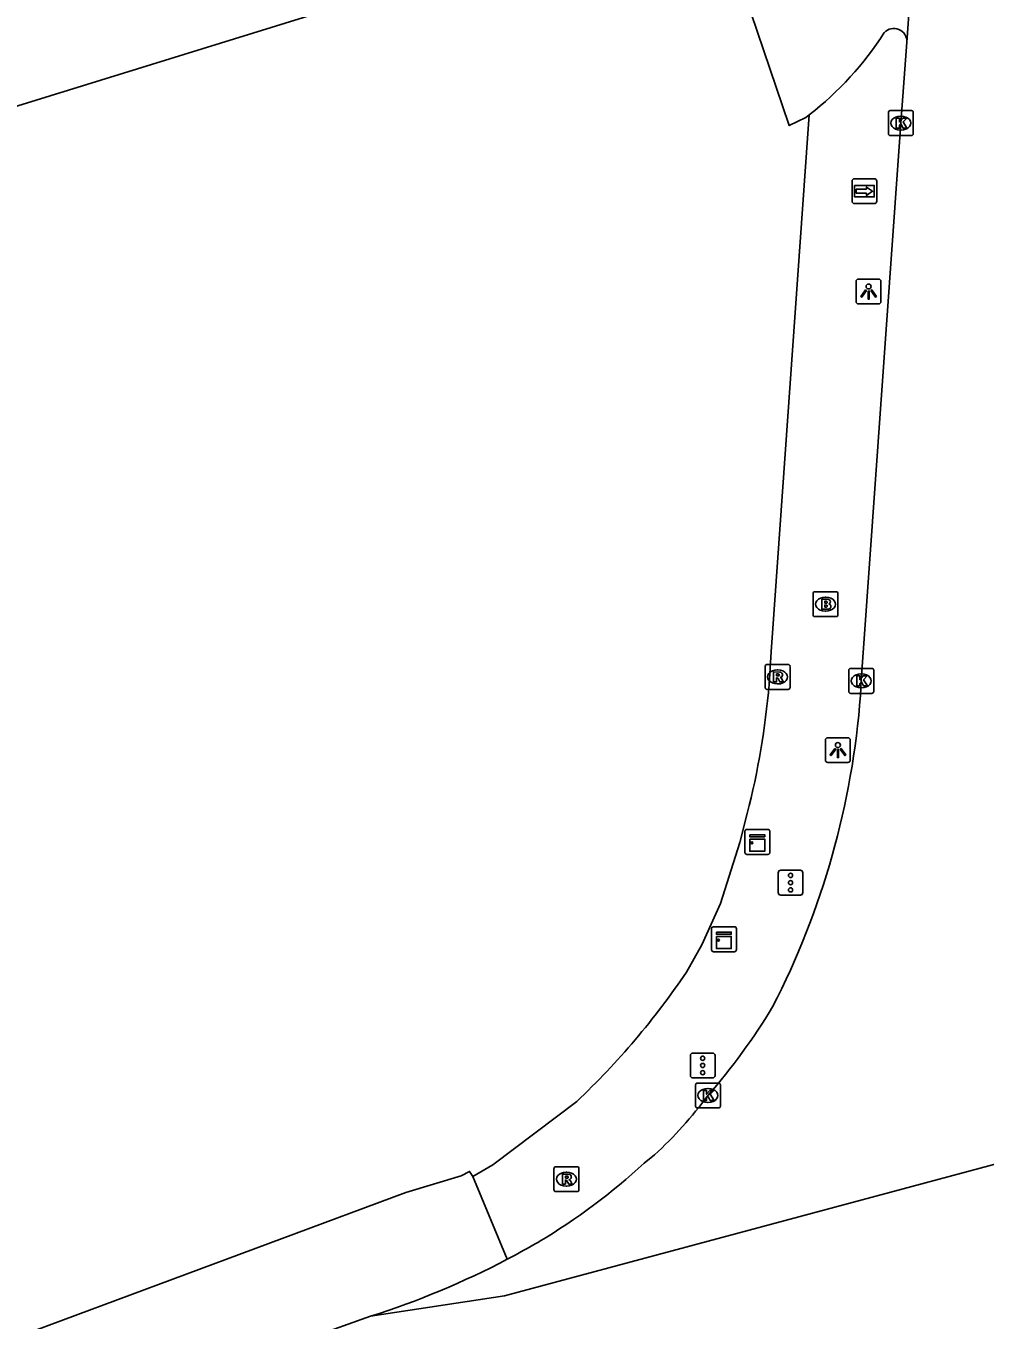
# Model space of a CAD drawing. Extents: x 160806 to 161707, y 383697 to 384148.
# Drawn here: x 161164.6 to 161203.1, y 383921.8 to 383973.8 of the extents above; entities that cross this region are included whole.
import ezdxf

# ---------------------------------------------------------------- set-up
doc = ezdxf.new("R2010")
doc.units = 0
for name, color, linetype in [('IMGEO_Brandkraan', 7, 'Continuous'), ('IMGEO_Kast', 7, 'Continuous'), ('IMGEO_Kolk', 7, 'Continuous'), ('IMGEO_Lichtpunt', 7, 'Continuous'), ('IMGEO_OVBaan_open', 7, 'Continuous'), ('IMGEO_Pand', 7, 'Continuous'), ('IMGEO_Rijbaan_lokaal_gesloten', 7, 'Continuous'), ('IMGEO_Rioolput', 7, 'Continuous'), ('IMGEO_Verkeersregelinstallatiepaal', 7, 'Continuous'), ('IMGEO_Voetpad_open', 7, 'Continuous'), ('IMGEO_Wegwijzer', 7, 'Continuous')]:
    doc.layers.add(name, color=color, linetype=linetype)

msp = doc.modelspace()

# ---------------------------------------------------------------- linework, layer by layer
at = {"layer": 'IMGEO_Brandkraan'}
for p, q in [((161196.168, 383950.113), (161196.168, 383950.965)), ((161196.243, 383951.039), (161197.095, 383951.039)), ((161196.656, 383950.819), (161196.681, 383950.819)), ((161197.169, 383950.965), (161197.169, 383950.113)), ((161196.679, 383950.259), (161196.654, 383950.259)), ((161197.095, 383950.039), (161196.243, 383950.039))]:
    msp.add_line(p, q, dxfattribs=at)
for points in [[(161196.168, 383950.113), (161196.168, 383950.965)], [(161196.243, 383951.039), (161197.095, 383951.039)], [(161197.169, 383950.965), (161197.169, 383950.113)], [(161196.516, 383950.739), (161196.516, 383950.339), (161196.729, 383950.339)], [(161196.747, 383950.739), (161196.516, 383950.739)], [(161196.695, 383950.658), (161196.641, 383950.658), (161196.641, 383950.582)], [(161196.641, 383950.582), (161196.694, 383950.582)], [(161196.703, 383950.506), (161196.641, 383950.506), (161196.641, 383950.425)], [(161196.641, 383950.425), (161196.703, 383950.425)], [(161197.095, 383950.039), (161196.243, 383950.039)]]:
    msp.add_lwpolyline(points, dxfattribs=at)
for centre, radius, start, end in [((161196.245, 383950.963), 0.0765, 91.552, 178.448), ((161196.245, 383950.963), 0.0765, 91.552, 178.448), ((161197.093, 383950.963), 0.0765, 1.552, 88.448), ((161197.093, 383950.963), 0.0765, 1.552, 88.448), ((161196.696, 383950.62), 0.0379, 267.8285, 90.9355), ((161196.704, 383950.465), 0.0404, 269.8759, 90.5077), ((161196.735, 383950.59), 0.251, 268.6676, 293.5347), ((161196.751, 383950.594), 0.145, 59.4692, 91.5367), ((161196.776, 383950.641), 0.0922, 285.5137, 58.1501), ((161196.781, 383950.449), 0.105, 301.3115, 78.989), ((161196.245, 383950.115), 0.0765, 181.552, 268.448), ((161196.245, 383950.115), 0.0765, 181.552, 268.448), ((161197.093, 383950.115), 0.0765, 271.552, 358.448), ((161197.093, 383950.115), 0.0765, 271.552, 358.448)]:
    msp.add_arc(centre, radius, start, end, dxfattribs=at)
for centre, major_axis, ratio, start_param, end_param in [((161196.655, 383950.539), (-0.387, 0.002), 0.722429, 4.712389, 7.853982), ((161196.68, 383950.539), (-0.39, 0.002), 0.717154, 1.570796, 4.712389)]:
    msp.add_ellipse(centre, major_axis=major_axis, ratio=ratio, start_param=start_param, end_param=end_param, dxfattribs=at)
at = {"layer": 'IMGEO_Kast'}
for p, q in [((161193.506, 383941.49), (161194.347, 383941.49)), ((161194.347, 383941.49), (161193.506, 383941.49)), ((161193.431, 383940.565), (161193.431, 383941.406)), ((161193.431, 383941.406), (161193.431, 383940.565)), ((161194.431, 383941.415), (161194.431, 383940.574)), ((161194.431, 383940.574), (161194.431, 383941.415)), ((161194.356, 383940.49), (161193.515, 383940.49)), ((161193.515, 383940.49), (161194.356, 383940.49)), ((161192.09, 383936.653), (161192.09, 383937.494)), ((161192.09, 383937.494), (161192.09, 383936.653)), ((161192.165, 383937.578), (161193.006, 383937.578)), ((161193.006, 383937.578), (161192.165, 383937.578)), ((161193.09, 383937.503), (161193.09, 383936.662)), ((161193.09, 383936.662), (161193.09, 383937.503)), ((161193.015, 383936.578), (161192.174, 383936.578)), ((161192.174, 383936.578), (161193.015, 383936.578))]:
    msp.add_line(p, q, dxfattribs=at)
for points in [[(161193.626, 383941.28), (161194.226, 383941.28), (161194.226, 383941.195), (161193.626, 383941.195), (161193.626, 383941.28)], [(161193.626, 383941.105), (161194.226, 383941.105), (161194.226, 383940.616), (161193.626, 383940.616), (161193.626, 383941.105)], [(161192.285, 383937.368), (161192.885, 383937.368), (161192.885, 383937.283), (161192.285, 383937.283), (161192.285, 383937.368)], [(161192.285, 383937.193), (161192.885, 383937.193), (161192.885, 383936.704), (161192.285, 383936.704), (161192.285, 383937.193)]]:
    msp.add_lwpolyline(points, dxfattribs=at)
for centre in [(161193.71, 383940.954), (161192.369, 383937.042)]:
    msp.add_circle(centre, 0.0377, dxfattribs=at)
for centre, start, end in [((161193.509, 383941.412), 92.4484, 184.2845), ((161193.509, 383941.412), 92.4484, 184.2845), ((161194.353, 383941.412), 2.4484, 94.2845), ((161194.353, 383941.412), 2.4484, 94.2845), ((161193.509, 383940.568), 182.4484, 274.2845), ((161193.509, 383940.568), 182.4484, 274.2845), ((161194.353, 383940.568), 272.4484, 4.2845), ((161194.353, 383940.568), 272.4484, 4.2845), ((161192.168, 383937.5), 92.4484, 184.2845), ((161192.168, 383937.5), 92.4484, 184.2845), ((161193.012, 383937.5), 2.4484, 94.2845), ((161193.012, 383937.5), 2.4484, 94.2845), ((161192.168, 383936.656), 182.4484, 274.2845), ((161192.168, 383936.656), 182.4484, 274.2845), ((161193.012, 383936.656), 272.4484, 4.2845), ((161193.012, 383936.656), 272.4484, 4.2845)]:
    msp.add_arc(centre, 0.0779, start, end, dxfattribs=at)
at = {"layer": 'IMGEO_Kolk'}
for p, q in [((161199.191, 383969.442), (161199.191, 383970.294)), ((161199.266, 383970.368), (161200.118, 383970.368)), ((161199.679, 383970.148), (161199.704, 383970.148)), ((161200.192, 383970.294), (161200.192, 383969.442)), ((161199.702, 383969.588), (161199.677, 383969.588)), ((161200.118, 383969.368), (161199.266, 383969.368)), ((161197.604, 383947.032), (161197.604, 383947.884)), ((161197.679, 383947.958), (161198.531, 383947.958)), ((161198.092, 383947.738), (161198.117, 383947.738)), ((161198.605, 383947.884), (161198.605, 383947.032)), ((161198.115, 383947.178), (161198.09, 383947.178)), ((161198.531, 383946.958), (161197.679, 383946.958)), ((161191.448, 383930.377), (161191.448, 383931.229)), ((161191.523, 383931.303), (161192.375, 383931.303)), ((161191.936, 383931.083), (161191.961, 383931.083)), ((161192.449, 383931.229), (161192.449, 383930.377)), ((161191.959, 383930.523), (161191.934, 383930.523)), ((161192.375, 383930.303), (161191.523, 383930.303))]:
    msp.add_line(p, q, dxfattribs=at)
for points in [[(161199.191, 383969.442), (161199.191, 383970.294)], [(161199.266, 383970.368), (161200.118, 383970.368)], [(161199.512, 383970.068), (161199.635, 383970.068), (161199.635, 383969.917), (161199.765, 383970.068), (161199.929, 383970.068), (161199.783, 383969.917), (161199.936, 383969.668), (161199.784, 383969.668), (161199.699, 383969.832), (161199.635, 383969.765), (161199.635, 383969.668), (161199.512, 383969.668), (161199.512, 383970.068)], [(161200.192, 383970.294), (161200.192, 383969.442)], [(161200.118, 383969.368), (161199.266, 383969.368)], [(161197.604, 383947.032), (161197.604, 383947.884)], [(161197.679, 383947.958), (161198.531, 383947.958)], [(161197.925, 383947.658), (161198.048, 383947.658), (161198.048, 383947.507), (161198.178, 383947.658), (161198.342, 383947.658), (161198.196, 383947.507), (161198.349, 383947.258), (161198.197, 383947.258), (161198.112, 383947.422), (161198.048, 383947.355), (161198.048, 383947.258), (161197.925, 383947.258), (161197.925, 383947.658)], [(161198.605, 383947.884), (161198.605, 383947.032)], [(161198.531, 383946.958), (161197.679, 383946.958)], [(161191.448, 383930.377), (161191.448, 383931.229)], [(161191.523, 383931.303), (161192.375, 383931.303)], [(161192.449, 383931.229), (161192.449, 383930.377)], [(161191.769, 383931.003), (161191.892, 383931.003), (161191.892, 383930.852), (161192.022, 383931.003), (161192.186, 383931.003), (161192.04, 383930.852), (161192.193, 383930.603), (161192.041, 383930.603), (161191.956, 383930.767), (161191.892, 383930.7), (161191.892, 383930.603), (161191.769, 383930.603), (161191.769, 383931.003)], [(161192.375, 383930.303), (161191.523, 383930.303)]]:
    msp.add_lwpolyline(points, dxfattribs=at)
for centre, start, end in [((161199.268, 383970.292), 91.552, 178.448), ((161199.268, 383970.292), 91.552, 178.448), ((161200.116, 383970.292), 1.552, 88.448), ((161200.116, 383970.292), 1.552, 88.448), ((161199.268, 383969.444), 181.552, 268.448), ((161199.268, 383969.444), 181.552, 268.448), ((161200.116, 383969.444), 271.552, 358.448), ((161200.116, 383969.444), 271.552, 358.448), ((161197.681, 383947.882), 91.552, 178.448), ((161197.681, 383947.882), 91.552, 178.448), ((161198.529, 383947.882), 1.552, 88.448), ((161198.529, 383947.882), 1.552, 88.448), ((161197.681, 383947.034), 181.552, 268.448), ((161197.681, 383947.034), 181.552, 268.448), ((161198.529, 383947.034), 271.552, 358.448), ((161198.529, 383947.034), 271.552, 358.448), ((161191.525, 383931.227), 91.552, 178.448), ((161191.525, 383931.227), 91.552, 178.448), ((161192.373, 383931.227), 1.552, 88.448), ((161192.373, 383931.227), 1.552, 88.448), ((161191.525, 383930.379), 181.552, 268.448), ((161191.525, 383930.379), 181.552, 268.448), ((161192.373, 383930.379), 271.552, 358.448), ((161192.373, 383930.379), 271.552, 358.448)]:
    msp.add_arc(centre, 0.0765, start, end, dxfattribs=at)
for centre, major_axis, ratio, start_param, end_param in [((161199.678, 383969.868), (-0.387, 0.002), 0.722429, 4.712389, 7.853982), ((161199.703, 383969.868), (-0.39, 0.002), 0.717154, 1.570796, 4.712389), ((161198.091, 383947.458), (-0.387, 0.002), 0.722429, 4.712389, 7.853982), ((161198.116, 383947.458), (-0.39, 0.002), 0.717154, 1.570796, 4.712389), ((161191.935, 383930.803), (-0.387, 0.002), 0.722429, 4.712389, 7.853982), ((161191.96, 383930.803), (-0.39, 0.002), 0.717154, 1.570796, 4.712389)]:
    msp.add_ellipse(centre, major_axis=major_axis, ratio=ratio, start_param=start_param, end_param=end_param, dxfattribs=at)
at = {"layer": 'IMGEO_Lichtpunt'}
for p, q in [((161197.899, 383963.505), (161197.899, 383962.698)), ((161197.899, 383963.505), (161197.899, 383962.698)), ((161198.801, 383963.6), (161197.993, 383963.6)), ((161198.801, 383963.6), (161197.993, 383963.6)), ((161198.895, 383962.698), (161198.895, 383963.505)), ((161198.895, 383962.698), (161198.895, 383963.505)), ((161197.993, 383962.604), (161198.801, 383962.604)), ((161197.993, 383962.604), (161198.801, 383962.604)), ((161196.667, 383945.082), (161196.667, 383944.275)), ((161196.667, 383945.082), (161196.667, 383944.275)), ((161197.569, 383945.177), (161196.761, 383945.177)), ((161197.569, 383945.177), (161196.761, 383945.177)), ((161197.663, 383944.275), (161197.663, 383945.082)), ((161197.663, 383944.275), (161197.663, 383945.082)), ((161196.761, 383944.181), (161197.569, 383944.181)), ((161196.761, 383944.181), (161197.569, 383944.181))]:
    msp.add_line(p, q, dxfattribs=at)
for points in [[(161198.273, 383963.169), (161198.312, 383963.141), (161198.124, 383962.879), (161198.086, 383962.906), (161198.273, 383963.169)], [(161198.375, 383963.121), (161198.422, 383963.121), (161198.422, 383962.799), (161198.375, 383962.799), (161198.375, 383963.121)], [(161198.485, 383963.141), (161198.523, 383963.168), (161198.71, 383962.906), (161198.671, 383962.878), (161198.485, 383963.141)], [(161197.041, 383944.746), (161197.08, 383944.718), (161196.892, 383944.456), (161196.854, 383944.483), (161197.041, 383944.746)], [(161197.143, 383944.698), (161197.19, 383944.698), (161197.19, 383944.376), (161197.143, 383944.376), (161197.143, 383944.698)], [(161197.253, 383944.718), (161197.291, 383944.745), (161197.478, 383944.483), (161197.439, 383944.455), (161197.253, 383944.718)]]:
    msp.add_lwpolyline(points, dxfattribs=at)
for centre in [(161198.398, 383963.303), (161197.166, 383944.88)]:
    msp.add_circle(centre, 0.0994, dxfattribs=at)
for centre, start, end in [((161197.993, 383963.505), 90, 180), ((161197.993, 383963.505), 90, 180), ((161198.801, 383963.505), 0, 90), ((161198.801, 383963.505), 0, 90), ((161197.993, 383962.698), 180, 270), ((161197.993, 383962.698), 180, 270), ((161198.801, 383962.698), 270, 0), ((161198.801, 383962.698), 270, 360), ((161196.761, 383945.082), 90, 180), ((161196.761, 383945.082), 90, 180), ((161197.569, 383945.082), 0, 90), ((161197.569, 383945.082), 0, 90), ((161196.761, 383944.275), 180, 270), ((161196.761, 383944.275), 180, 270), ((161197.569, 383944.275), 270, 0), ((161197.569, 383944.275), 270, 360)]:
    msp.add_arc(centre, 0.0946, start, end, dxfattribs=at)
at = {"layer": 'IMGEO_OVBaan_open'}
for points in [[(161202.379, 384007.323), (161199.928, 383973.116)], [(161196.014, 383970.198), (161195.884, 383970.09), (161195.209, 383969.766), (161193.671, 383974.315)]]:
    msp.add_lwpolyline(points, dxfattribs=at)
for centre, radius, start, end in [((161199.411, 383973.152), 0.518, 355.9824, 137.8509), ((161187.785, 383980.733), 13.368, 307.9958, 327.2448)]:
    msp.add_arc(centre, radius, start, end, dxfattribs=at)
at = {"layer": 'IMGEO_Pand'}
msp.add_lwpolyline([(161115.101, 383975.756), (161174.941, 383994.27), (161177.371, 383986.415), (161171.512, 383984.603), (161172.182, 383982.438), (161174.353, 383983.11), (161177.012, 383974.513), (161143.485, 383964.14), (161143.98, 383962.542), (161149.045, 383964.109), (161151.693, 383955.552), (161154.338, 383947.003), (161157.491, 383936.811), (161157.865, 383935.602), (161130.022, 383926.988)], dxfattribs=at)
at = {"layer": 'IMGEO_Rijbaan_lokaal_gesloten'}
for points in [[(161199.928, 383973.116), (161199.692, 383969.868), (161198.105, 383947.458), (161198.073, 383946.88)], [(161178.402, 383921.933), (161183.781, 383922.753), (161204.32, 383928.275)], [(161189.8, 383928.412), (161189.386, 383928.085)], [(161178.402, 383921.933), (161174.244, 383920.447)]]:
    msp.add_lwpolyline(points, dxfattribs=at)
for centre, radius, start, end in [((161165.382, 383949.341), 32.783, 332.8184, 355.6951), ((161172.837, 383947.459), 25.351, 318.9281, 328.9024), ((161177.982, 383941.195), 17.409, 312.7534, 323.349), ((161172.149, 383946.739), 25.398, 300.8297, 312.7405), ((161168.06, 383954.359), 34.04, 297.7082, 300.1645), ((161168.094, 383954.344), 34.011, 287.6432, 297.6707)]:
    msp.add_arc(centre, radius, start, end, dxfattribs=at)
at = {"layer": 'IMGEO_Rioolput'}
for p, q in [((161194.244, 383947.191), (161194.244, 383948.043)), ((161194.319, 383948.117), (161195.171, 383948.117)), ((161194.732, 383947.897), (161194.757, 383947.897)), ((161195.245, 383948.043), (161195.245, 383947.191)), ((161194.755, 383947.337), (161194.73, 383947.337)), ((161195.171, 383947.117), (161194.319, 383947.117)), ((161185.841, 383927.942), (161186.693, 383927.942)), ((161185.766, 383927.016), (161185.766, 383927.868)), ((161186.254, 383927.722), (161186.279, 383927.722)), ((161186.767, 383927.868), (161186.767, 383927.016)), ((161186.693, 383926.942), (161185.841, 383926.942)), ((161186.277, 383927.162), (161186.252, 383927.162))]:
    msp.add_line(p, q, dxfattribs=at)
for points in [[(161194.244, 383947.191), (161194.244, 383948.043)], [(161194.319, 383948.117), (161195.171, 383948.117)], [(161194.833, 383947.815), (161194.581, 383947.817), (161194.581, 383947.417)], [(161194.759, 383947.736), (161194.705, 383947.736), (161194.705, 383947.655)], [(161195.245, 383948.043), (161195.245, 383947.191)], [(161194.581, 383947.417), (161194.705, 383947.417), (161194.705, 383947.579), (161194.716, 383947.579)], [(161194.705, 383947.655), (161194.757, 383947.655)], [(161194.763, 383947.55), (161194.834, 383947.417), (161194.974, 383947.417), (161194.909, 383947.543)], [(161195.171, 383947.117), (161194.319, 383947.117)], [(161185.841, 383927.942), (161186.693, 383927.942)], [(161185.766, 383927.016), (161185.766, 383927.868)], [(161186.355, 383927.64), (161186.103, 383927.642), (161186.103, 383927.242)], [(161186.103, 383927.242), (161186.227, 383927.242), (161186.227, 383927.404), (161186.238, 383927.404)], [(161186.281, 383927.561), (161186.227, 383927.561), (161186.227, 383927.48)], [(161186.227, 383927.48), (161186.279, 383927.48)], [(161186.767, 383927.868), (161186.767, 383927.016)], [(161186.693, 383926.942), (161185.841, 383926.942)], [(161186.285, 383927.375), (161186.356, 383927.242), (161186.496, 383927.242), (161186.431, 383927.368)]]:
    msp.add_lwpolyline(points, dxfattribs=at)
for centre, radius, start, end in [((161194.321, 383948.041), 0.0765, 91.552, 178.448), ((161194.321, 383948.041), 0.0765, 91.552, 178.448), ((161194.741, 383947.844), 0.19, 274.7715, 282.9687), ((161194.765, 383947.64), 0.0964, 77.0061, 93.1865), ((161194.779, 383947.697), 0.0378, 276.6634, 79.6772), ((161194.832, 383947.705), 0.109, 350.3612, 89.416), ((161194.83, 383947.705), 0.112, 277.5842, 350.9817), ((161195.169, 383948.041), 0.0765, 1.552, 88.448), ((161195.169, 383948.041), 0.0765, 1.552, 88.448), ((161194.321, 383947.193), 0.0765, 181.552, 268.448), ((161194.321, 383947.193), 0.0765, 181.552, 268.448), ((161194.715, 383947.526), 0.0533, 26.0293, 88.6989), ((161194.814, 383947.49), 0.108, 29.5134, 73.7905), ((161195.169, 383947.193), 0.0765, 271.552, 358.448), ((161195.169, 383947.193), 0.0765, 271.552, 358.448), ((161185.843, 383927.866), 0.0765, 91.552, 178.448), ((161185.843, 383927.866), 0.0765, 91.552, 178.448), ((161186.691, 383927.866), 0.0765, 1.552, 88.448), ((161186.691, 383927.866), 0.0765, 1.552, 88.448), ((161186.237, 383927.351), 0.0533, 26.0293, 88.6989), ((161186.263, 383927.669), 0.19, 274.7715, 282.9687), ((161186.287, 383927.465), 0.0964, 77.0061, 93.1865), ((161186.301, 383927.522), 0.0378, 276.6634, 79.6772), ((161186.354, 383927.53), 0.109, 350.3612, 89.416), ((161186.352, 383927.53), 0.112, 277.5842, 350.9817), ((161186.336, 383927.315), 0.108, 29.5134, 73.7905), ((161185.843, 383927.018), 0.0765, 181.552, 268.448), ((161185.843, 383927.018), 0.0765, 181.552, 268.448), ((161186.691, 383927.018), 0.0765, 271.552, 358.448), ((161186.691, 383927.018), 0.0765, 271.552, 358.448)]:
    msp.add_arc(centre, radius, start, end, dxfattribs=at)
for centre, major_axis, ratio, start_param, end_param in [((161194.731, 383947.617), (-0.387, 0.002), 0.722429, 4.712389, 7.853982), ((161194.756, 383947.617), (-0.39, 0.002), 0.717154, 1.570796, 4.712389), ((161186.253, 383927.442), (-0.387, 0.002), 0.722429, 4.712389, 7.853982), ((161186.278, 383927.442), (-0.39, 0.002), 0.717154, 1.570796, 4.712389)]:
    msp.add_ellipse(centre, major_axis=major_axis, ratio=ratio, start_param=start_param, end_param=end_param, dxfattribs=at)
at = {"layer": 'IMGEO_Verkeersregelinstallatiepaal'}
for p, q in [((161194.768, 383938.953), (161194.768, 383939.753)), ((161194.768, 383939.753), (161194.768, 383938.953)), ((161194.868, 383939.853), (161195.658, 383939.853)), ((161195.658, 383939.853), (161194.868, 383939.853)), ((161195.758, 383939.753), (161195.758, 383938.953)), ((161195.758, 383938.953), (161195.758, 383939.753)), ((161195.658, 383938.853), (161194.868, 383938.853)), ((161194.868, 383938.853), (161195.658, 383938.853)), ((161191.242, 383931.608), (161191.242, 383932.408)), ((161191.242, 383932.408), (161191.242, 383931.608)), ((161191.342, 383932.508), (161192.132, 383932.508)), ((161192.132, 383932.508), (161191.342, 383932.508)), ((161192.232, 383932.408), (161192.232, 383931.608)), ((161192.232, 383931.608), (161192.232, 383932.408)), ((161192.132, 383931.508), (161191.342, 383931.508)), ((161191.342, 383931.508), (161192.132, 383931.508))]:
    msp.add_line(p, q, dxfattribs=at)
for centre in [(161195.263, 383939.643), (161195.263, 383939.353), (161195.263, 383939.063), (161191.737, 383932.298), (161191.737, 383932.008), (161191.737, 383931.718)]:
    msp.add_circle(centre, 0.085, dxfattribs=at)
for centre, start, end in [((161194.868, 383939.753), 90, 180), ((161194.868, 383939.753), 90, 180), ((161195.658, 383939.753), 0, 90), ((161195.658, 383939.753), 360, 90), ((161194.868, 383938.953), 180, 270), ((161194.868, 383938.953), 180, 270), ((161195.658, 383938.953), 270, 0), ((161195.658, 383938.953), 270, 0), ((161191.342, 383932.408), 90, 180), ((161191.342, 383932.408), 90, 180), ((161192.132, 383932.408), 0, 90), ((161192.132, 383932.408), 360, 90), ((161191.342, 383931.608), 180, 270), ((161191.342, 383931.608), 180, 270), ((161192.132, 383931.608), 270, 0), ((161192.132, 383931.608), 270, 0)]:
    msp.add_arc(centre, 0.1, start, end, dxfattribs=at)
at = {"layer": 'IMGEO_Voetpad_open'}
for points in [[(161196.014, 383970.198), (161194.491, 383948.619), (161194.402, 383947.314)], [(161193.523, 383942.127), (161193.227, 383940.961), (161192.45, 383938.51), (161191.699, 383936.851), (161191.084, 383935.762)], [(161186.677, 383930.563), (161183.31, 383928.012), (161182.513, 383927.542)], [(161182.513, 383927.542), (161182.377, 383927.75), (161182.044, 383927.57), (161179.812, 383926.908), (161135.107, 383910.27)], [(161183.888, 383924.223), (161182.513, 383927.542)]]:
    msp.add_lwpolyline(points, dxfattribs=at)
for centre, radius, start, end in [((161163.619, 383949.863), 30.888, 345.4966, 355.2672), ((161165.709, 383952.804), 30.566, 313.3122, 326.1144)]:
    msp.add_arc(centre, radius, start, end, dxfattribs=at)
at = {"layer": 'IMGEO_Wegwijzer'}
for p, q in [((161197.736, 383966.731), (161197.736, 383967.531)), ((161197.736, 383967.531), (161197.736, 383966.731)), ((161197.836, 383967.631), (161198.626, 383967.631)), ((161198.626, 383967.631), (161197.836, 383967.631)), ((161198.726, 383967.531), (161198.726, 383966.731)), ((161198.726, 383966.731), (161198.726, 383967.531)), ((161198.626, 383966.631), (161197.836, 383966.631)), ((161197.836, 383966.631), (161198.626, 383966.631))]:
    msp.add_line(p, q, dxfattribs=at)
for points in [[(161197.837, 383967.363), (161198.625, 383967.363), (161198.625, 383966.899), (161197.837, 383966.899), (161197.837, 383967.363)], [(161197.902, 383967.215), (161197.902, 383967.131), (161197.902, 383967.047), (161198.313, 383967.047), (161198.313, 383966.964), (161198.56, 383967.131), (161198.313, 383967.298), (161198.313, 383967.215), (161197.902, 383967.215)]]:
    msp.add_lwpolyline(points, dxfattribs=at)
for centre, start, end in [((161197.836, 383967.531), 90, 180), ((161197.836, 383967.531), 90, 180), ((161198.626, 383967.531), 0, 90), ((161198.626, 383967.531), 360, 90), ((161197.836, 383966.731), 180, 270), ((161197.836, 383966.731), 180, 270), ((161198.626, 383966.731), 270, 0), ((161198.626, 383966.731), 270, 0)]:
    msp.add_arc(centre, 0.1, start, end, dxfattribs=at)

doc.saveas('drawing.dxf')
